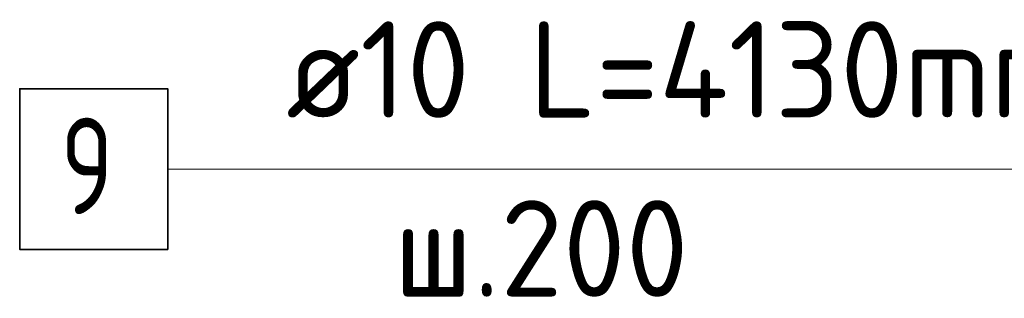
# Model space of a CAD drawing. Header units: millimetres. Extents: x -49773 to 2322955, y -3321 to 58485.
# Tile 493 of 580: x 1942833 to 1945382, y 8617 to 9340. Entities that reach past the tile are written whole.
import ezdxf

# ---------------------------------------------------------------- set-up
doc = ezdxf.new("R2010")
doc.units = ezdxf.units.MM
doc.layers.add('Арм.стержн.горизонт. 2', color=202, linetype='Continuous', lineweight=35)
doc.styles.add('ISOCPEUR', font='txt')

msp = doc.modelspace()

# ---------------------------------------------------------------- linework, layer by layer
at = {"layer": 'Арм.стержн.горизонт. 2', "color": 7, "linetype": 'Continuous', "lineweight": 13, "transparency": 33554687}
msp.add_line((1945791.1, 8952.2), (1943216.1, 8952.2), dxfattribs=at)
at = {"layer": 'Арм.стержн.горизонт. 2', "color": 7, "linetype": 'Continuous', "lineweight": 35, "transparency": 33554687}
msp.add_lwpolyline([(1943216.1, 8743.9), (1942832.8, 8743.9), (1942832.8, 9160.6), (1943216.1, 9160.6), (1943216.1, 8743.9)], dxfattribs=at)

# ---------------------------------------------------------------- texts
at = {"layer": 'Арм.стержн.горизонт. 2', "color": 7, "linetype": 'Continuous', "lineweight": 25, "transparency": 33554687, "char_height": 250, "attachment_point": 7, "style": 'ISOCPEUR'}
for s, insert, width in [('{\\W0.9600;ø10 L=4130mm }', (1943522.5, 9085.6), 2493.975), ('{\\W0.7500;9}', (1942938.4, 8835.6), 393.566), ('{\\W0.9500;ш.200}', (1943801.3, 8621.5), 967.736)]:
    msp.add_mtext(s, dxfattribs=dict(at, insert=insert, width=width))

doc.saveas('drawing.dxf')
